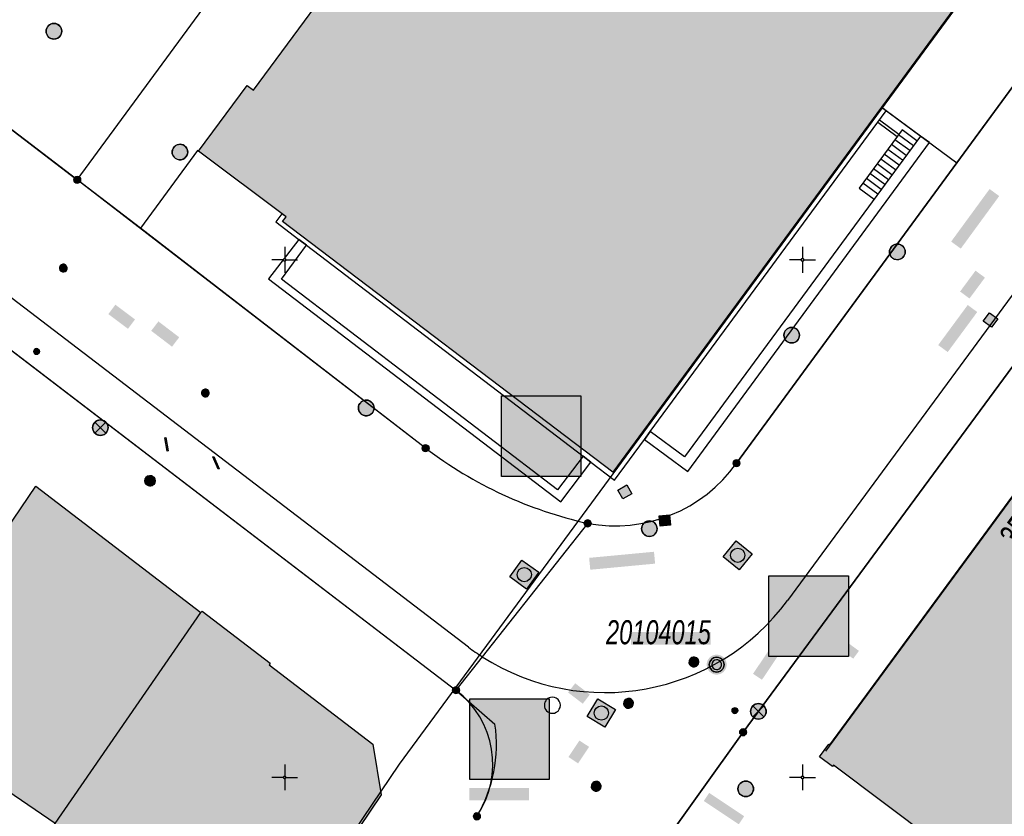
# Model space of a CAD drawing. Header units: metres. Extents: x 2695560 to 2696939, y 1260491 to 1262050.
# Tile 657 of 1005: x 2696263 to 2696311, y 1261148 to 1261186. Entities that reach past the tile are written whole.
import ezdxf

# ---------------------------------------------------------------- set-up
doc = ezdxf.new("R2010")
doc.units = ezdxf.units.M
doc.linetypes.add('AUSGEZOGEN', pattern=[0])
for name, color, linetype in [('XR$1$AV_Flächen (EO)', 7, 'AUSGEZOGEN'), ('XR$1$AV_Gebäudeflächen (BB)', 7, 'AUSGEZOGEN'), ('XR$1$AV_Grenzpunkte', 7, 'AUSGEZOGEN'), ('XR$1$AV_Haus-Nr.', 7, 'AUSGEZOGEN'), ('XR$1$AV_Koordinatennetzpunkte', 7, 'AUSGEZOGEN'), ('XR$1$AV_Lagefixpunkt-Nr.', 7, 'AUSGEZOGEN'), ('XR$1$AV_Lagefixpunkte', 7, 'AUSGEZOGEN'), ('XR$1$AV_Linien (BB)', 7, 'AUSGEZOGEN'), ('XR$1$AV_Linien (EO)', 7, 'AUSGEZOGEN'), ('XR$1$AW_LK_Einlaufschacht alt', 24, 'AUSGEZOGEN'), ('XR$1$AW_LK_Schachtdeckel', 24, 'AUSGEZOGEN'), ('XR$1$EW_LK_Knoten', 1, 'AUSGEZOGEN'), ('XR$1$FM_LK_SW_TRASSEKNOTEN', 94, 'AUSGEZOGEN'), ('XR$1$GA_LK_Rohrleitungsteil', 32, 'AUSGEZOGEN'), ('XR$1$GA_LK_Siphon', 32, 'AUSGEZOGEN'), ('XR$1$Liegenschaftsgrenzen', 7, 'AUSGEZOGEN'), ('XR$1$PFAV', 255, 'AUSGEZOGEN'), ('XR$1$PFAW', 255, 'AUSGEZOGEN'), ('XR$1$PFEW', 255, 'AUSGEZOGEN'), ('XR$1$PFGA', 255, 'AUSGEZOGEN'), ('XR$1$PFWA', 255, 'AUSGEZOGEN'), ('XR$1$RAEW', 8, 'AUSGEZOGEN'), ('XR$1$RP_Abstandslinie', 7, 'AUSGEZOGEN'), ('XR$1$WA_LK_Absperrarmatur', 171, 'AUSGEZOGEN'), ('XR$1$WA_LK_Rohrleitungsteil', 171, 'AUSGEZOGEN')]:
    doc.layers.add(name, color=color, linetype=linetype)
doc.styles.add('ARIAL', font='arial.ttf')

# ---------------------------------------------------------------- blocks, each defined once
blk = doc.blocks.new('COMPLEXOBJECT_510')
at = {"layer": 'XR$1$AV_Linien (BB)', "color": 7, "linetype": 'AUSGEZOGEN', "transparency": 33554687}
blk.add_lwpolyline([(6283.87, 11156.289), (6260.124, 11174.437), (6241.169, 11188.977), (6193.445, 11225.497), (6126.748, 11276.454), (6092.196, 11302.85), (6070.226, 11319.625)], dxfattribs=at)
blk.add_arc((6290.811, 11165.581), 11.598, 233.2401, 237.2809, dxfattribs=at)
blk = doc.blocks.new('COMPLEXOBJECT_516')
at = {"layer": 'XR$1$AV_Linien (BB)', "color": 7, "linetype": 'AUSGEZOGEN', "transparency": 33554687}
blk.add_line((6281.805, 11165.899), (6268.038, 11176.526), dxfattribs=at)
blk.add_arc((6294.11, 11182.171), 20.401, 232.9039, 257.3063, dxfattribs=at)
blk = doc.blocks.new('COMPLEXOBJECT_1406')
at = {"layer": 'XR$1$Liegenschaftsgrenzen', "color": 7, "linetype": 'AUSGEZOGEN', "transparency": 33554687}
blk.add_line((6281.805, 11165.899), (6264.988, 11178.859), dxfattribs=at)
blk.add_arc((6294.11, 11182.171), 20.401, 232.9039, 257.3063, dxfattribs=at)
blk = doc.blocks.new('BWAV1')
at = {"layer": 'XR$1$PFAV', "transparency": 33554687}
blk.add_hatch(color=7, dxfattribs=at).paths.add_polyline_path([(0.67, 0), (0.656, 0.135), (0.616, 0.264), (0.55, 0.383), (0.462, 0.486), (0.354, 0.569), (0.233, 0.628), (0.101, 0.662), (-0.034, 0.669), (-0.168, 0.649), (-0.295, 0.602), (-0.41, 0.53), (-0.508, 0.436), (-0.586, 0.325), (-0.639, 0.201), (-0.667, 0.068), (-0.667, -0.068), (-0.639, -0.201), (-0.586, -0.325), (-0.508, -0.436), (-0.41, -0.53), (-0.295, -0.602), (-0.168, -0.649), (-0.034, -0.669), (0.101, -0.662), (0.233, -0.628), (0.354, -0.569), (0.462, -0.486), (0.55, -0.383), (0.616, -0.264), (0.656, -0.135)])
at = {"color": 7, "transparency": 33554687}
for radius, start, end in [(0.5, 91.19481, 268.80519), (0.326, 91.19481, 268.80519), (0.5, 268.80519, 91.19481), (0.326, 268.80519, 91.19481)]:
    blk.add_arc((0, 0), radius, start, end, dxfattribs=at)
at = {"layer": 'XR$1$PFAV', "transparency": 33554687}
blk.add_circle((0, 0), 0.5, dxfattribs=at)
blk = doc.blocks.new('BAV15')
at = {"layer": 'XR$1$PFAV', "transparency": 33554687}
blk.add_hatch(color=7, dxfattribs=at).paths.add_polyline_path([(0.5, 0), (0.49, 0.1), (0.46, 0.2), (0.41, 0.29), (0.34, 0.36), (0.26, 0.42), (0.17, 0.47), (0.08, 0.49), (-0.03, 0.5), (-0.13, 0.48), (-0.22, 0.45), (-0.31, 0.4), (-0.38, 0.33), (-0.44, 0.24), (-0.48, 0.15), (-0.5, 0.05), (-0.5, -0.05), (-0.48, -0.15), (-0.44, -0.24), (-0.38, -0.33), (-0.31, -0.4), (-0.22, -0.45), (-0.13, -0.48), (-0.03, -0.5), (0.08, -0.49), (0.17, -0.47), (0.26, -0.42), (0.34, -0.36), (0.41, -0.29), (0.46, -0.2), (0.49, -0.1)])
at = {"color": 7, "transparency": 33554687}
for start, end in [(90, 270), (270, 90)]:
    blk.add_arc((0, 0), 0.5, start, end, dxfattribs=at)
at = {"layer": 'XR$1$PFAV', "transparency": 33554687}
blk.add_circle((0, 0), 0.5, dxfattribs=at)
blk = doc.blocks.new('BAV2041')
at = {"color": 7, "transparency": 33554687}
for p, q in [((0, 0.5), (0, 0.05)), ((-0.05, 0), (-0.5, 0)), ((0.05, 0), (0.5, 0)), ((0, -0.05), (0, -0.5))]:
    blk.add_line(p, q, dxfattribs=at)
blk.add_circle((0, 0), 0.05, dxfattribs=at)
for start, end in [(90, 270), (270, 90)]:
    blk.add_arc((0, 0), 0.05, start, end, dxfattribs=at)
blk = doc.blocks.new('BAW2089')
at = {"layer": 'XR$1$PFAW', "transparency": 33554687}
blk.add_hatch(color=7, dxfattribs=at).paths.add_polyline_path([(-0.5, 0.5), (-0.5, -0.5), (0.5, -0.5), (0.5, 0.5)])
at = {"transparency": 33554687}
blk.add_lwpolyline([(-0.5, 0.5), (0.5, 0.5), (0.5, -0.5), (-0.5, -0.5), (-0.5, 0.5)], close=True, dxfattribs=at)
at = {"layer": 'XR$1$PFAW', "transparency": 33554687}
blk.add_lwpolyline([(-0.5, 0.5), (0.5, 0.5), (0.5, -0.5), (-0.5, -0.5), (-0.5, 0.5)], close=True, dxfattribs=at)
blk = doc.blocks.new('BAW2082')
at = {"layer": 'XR$1$PFAW', "transparency": 33554687}
blk.add_hatch(color=7, dxfattribs=at).paths.add_polyline_path([(0.509, -0.003), (0.499, 0.098), (0.469, 0.194), (0.42, 0.283), (0.354, 0.359), (0.274, 0.421), (0.183, 0.466), (0.085, 0.491), (-0.016, 0.496), (-0.116, 0.481), (-0.211, 0.446), (-0.297, 0.392), (-0.37, 0.323), (-0.428, 0.24), (-0.468, 0.147), (-0.488, 0.047), (-0.488, -0.054), (-0.468, -0.153), (-0.428, -0.246), (-0.37, -0.329), (-0.297, -0.398), (-0.211, -0.452), (-0.116, -0.487), (-0.016, -0.502), (0.085, -0.497), (0.183, -0.472), (0.274, -0.427), (0.354, -0.366), (0.42, -0.289), (0.469, -0.2), (0.499, -0.104)])
at = {"transparency": 33554687}
for start, end in [(91.19481, 268.80519), (268.80519, 91.19481)]:
    blk.add_arc((0.01, 0), 0.5, start, end, dxfattribs=at)
at = {"layer": 'XR$1$PFAW', "transparency": 33554687}
blk.add_circle((0.009, -0.003), 0.5, dxfattribs=at)
blk = doc.blocks.new('BAW2088')
at = {"layer": 'XR$1$PFAW', "transparency": 33554687}
blk.add_hatch(color=253, dxfattribs=at).paths.add_polyline_path([(0.51, 0), (0.5, 0.101), (0.47, 0.197), (0.421, 0.286), (0.355, 0.362), (0.275, 0.424), (0.184, 0.469), (0.086, 0.494), (-0.015, 0.499), (-0.115, 0.484), (-0.21, 0.449), (-0.296, 0.395), (-0.369, 0.326), (-0.427, 0.243), (-0.467, 0.15), (-0.487, 0.051), (-0.487, -0.051), (-0.467, -0.15), (-0.427, -0.243), (-0.369, -0.326), (-0.296, -0.395), (-0.21, -0.449), (-0.115, -0.484), (-0.015, -0.499), (0.086, -0.494), (0.184, -0.469), (0.275, -0.424), (0.355, -0.362), (0.421, -0.286), (0.47, -0.197), (0.5, -0.101)])
at = {"transparency": 33554687}
for start, end in [(91.19481, 268.80519), (268.80519, 91.19481)]:
    blk.add_arc((0.01, 0), 0.5, start, end, dxfattribs=at)
at = {"layer": 'XR$1$PFAW', "transparency": 33554687}
blk.add_circle((0.01, 0), 0.5, dxfattribs=at)
blk = doc.blocks.new('BAW2087')
at = {"lineweight": 25, "true_color": 0x000000, "transparency": 33554687}
h = blk.add_hatch(color=18, dxfattribs=at)
h.paths.add_polyline_path([(-0.5, 0.5), (-0.5, -0.5), (0.5, -0.5), (0.5, 0.5)])
h.paths.add_polyline_path([(0.337, -0.069), (0.316, -0.136), (0.282, -0.196), (0.237, -0.249), (0.182, -0.292), (0.119, -0.322), (0.052, -0.34), (-0.017, -0.343), (-0.086, -0.333), (-0.151, -0.309), (-0.21, -0.272), (-0.261, -0.224), (-0.301, -0.167), (-0.328, -0.103), (-0.342, -0.035), (-0.342, 0.035), (-0.328, 0.103), (-0.301, 0.167), (-0.261, 0.224), (-0.21, 0.272), (-0.151, 0.309), (-0.086, 0.333), (-0.017, 0.343), (0.052, 0.34), (0.119, 0.322), (0.182, 0.292), (0.237, 0.249), (0.282, 0.196), (0.316, 0.136), (0.337, 0.069), (0.344, 0)], flags=16)
at = {"layer": 'XR$1$PFAW', "lineweight": 25, "transparency": 33554687}
blk.add_hatch(color=7, dxfattribs=at).paths.add_polyline_path([(0.344, 0), (0.337, 0.069), (0.316, 0.136), (0.282, 0.196), (0.237, 0.249), (0.182, 0.292), (0.119, 0.322), (0.052, 0.34), (-0.017, 0.343), (-0.086, 0.333), (-0.151, 0.309), (-0.21, 0.272), (-0.261, 0.224), (-0.301, 0.167), (-0.328, 0.103), (-0.342, 0.035), (-0.342, -0.035), (-0.328, -0.103), (-0.301, -0.167), (-0.261, -0.224), (-0.21, -0.272), (-0.151, -0.309), (-0.086, -0.333), (-0.017, -0.343), (0.052, -0.34), (0.119, -0.322), (0.182, -0.292), (0.237, -0.249), (0.282, -0.196), (0.316, -0.136), (0.337, -0.069)])
at = {"lineweight": 25, "transparency": 33554687}
for p, q in [((-0.5, 0.5, 0.993), (0.5, 0.5, 0.993)), ((-0.5, -0.5, 0.993), (-0.5, 0.5, 0.993)), ((0.5, 0.5, 0.993), (0.5, -0.5, 0.993)), ((0.5, -0.5, 0.993), (-0.5, -0.5, 0.993))]:
    blk.add_line(p, q, dxfattribs=at)
blk.add_circle((0, 0), 0.344, dxfattribs=at)
at = {"layer": 'XR$1$PFAW', "lineweight": 25, "transparency": 33554687}
blk.add_line((-0.5, 0.5), (0.5, 0.5), dxfattribs=at)
at = {"layer": 'XR$1$PFAW', "color": 31, "lineweight": 25, "transparency": 33554687}
for p, q in [((-0.5, -0.5), (-0.5, 0.5)), ((0.5, 0.5), (0.5, -0.5)), ((0.5, -0.5), (-0.5, -0.5))]:
    blk.add_line(p, q, dxfattribs=at)
at = {"layer": 'XR$1$PFAW', "lineweight": 25, "transparency": 33554687}
blk.add_circle((0, 0), 0.344, dxfattribs=at)
blk = doc.blocks.new('BWA2013')
at = {"true_color": 0x000000, "transparency": 33554687}
blk.add_hatch(color=18, dxfattribs=at).paths.add_polyline_path([(-0.291, -0.409), (0.352, 0.357), (0.291, 0.409), (-0.352, -0.357)])
at = {"transparency": 33554687}
blk.add_lwpolyline([(-0.291, -0.409), (-0.352, -0.357), (0.291, 0.409), (0.352, 0.357), (-0.291, -0.409)], close=True, dxfattribs=at)
blk = doc.blocks.new('BWA965')
at = {"layer": 'XR$1$PFWA', "transparency": 33554687}
blk.add_hatch(color=7, dxfattribs=at).paths.add_polyline_path([(0, 0.5), (-0.051, 0.497), (-0.101, 0.49), (-0.15, 0.477), (-0.197, 0.459), (-0.243, 0.437), (-0.286, 0.41), (-0.326, 0.379), (-0.362, 0.344), (-0.395, 0.306), (-0.424, 0.264), (-0.449, 0.22), (-0.469, 0.174), (-0.484, 0.125), (-0.494, 0.076), (-0.499, 0.025), (-0.499, -0.025), (-0.494, -0.076), (-0.484, -0.125), (-0.469, -0.174), (-0.449, -0.22), (-0.424, -0.264), (-0.395, -0.306), (-0.362, -0.344), (-0.326, -0.379), (-0.286, -0.41), (-0.243, -0.437), (-0.197, -0.459), (-0.15, -0.477), (-0.101, -0.49), (-0.051, -0.497), (0, -0.5), (0.051, -0.497), (0.101, -0.49), (0.15, -0.477), (0.197, -0.459), (0.243, -0.437), (0.286, -0.41), (0.326, -0.379), (0.362, -0.344), (0.395, -0.306), (0.424, -0.264), (0.449, -0.22), (0.469, -0.174), (0.484, -0.125), (0.494, -0.076), (0.499, -0.025), (0.499, 0.025), (0.494, 0.076), (0.484, 0.125), (0.469, 0.174), (0.449, 0.22), (0.424, 0.264), (0.395, 0.306), (0.362, 0.344), (0.326, 0.379), (0.286, 0.41), (0.243, 0.437), (0.197, 0.459), (0.15, 0.477), (0.101, 0.49), (0.051, 0.497)])
at = {"transparency": 33554687}
blk.add_line((0, 0.5), (0, -0.5), dxfattribs=at)
for start, end in [(90, 270), (270, 90)]:
    blk.add_arc((0, 0), 0.5, start, end, dxfattribs=at)
blk = doc.blocks.new('BGA2013')
at = {"transparency": 33554687}
blk.add_hatch(color=36, dxfattribs=at).paths.add_polyline_path([(-0.291, -0.409), (0.352, 0.357), (0.291, 0.409), (-0.352, -0.357)])
at = {"color": 32, "transparency": 33554687}
blk.add_lwpolyline([(-0.291, -0.409), (-0.352, -0.357), (0.291, 0.409), (0.352, 0.357), (-0.291, -0.409)], close=True, dxfattribs=at)
blk = doc.blocks.new('BGA15')
at = {"layer": 'XR$1$PFGA', "transparency": 33554687}
blk.add_hatch(color=7, dxfattribs=at).paths.add_polyline_path([(0.5, 0), (0.49, 0.101), (0.459, 0.197), (0.41, 0.286), (0.344, 0.362), (0.264, 0.424), (0.174, 0.469), (0.076, 0.494), (-0.025, 0.499), (-0.125, 0.484), (-0.22, 0.449), (-0.306, 0.395), (-0.379, 0.326), (-0.437, 0.243), (-0.477, 0.15), (-0.497, 0.051), (-0.497, -0.051), (-0.477, -0.15), (-0.437, -0.243), (-0.379, -0.326), (-0.306, -0.395), (-0.22, -0.449), (-0.125, -0.484), (-0.025, -0.499), (0.076, -0.494), (0.174, -0.469), (0.264, -0.424), (0.344, -0.362), (0.41, -0.286), (0.459, -0.197), (0.49, -0.101)])
at = {"color": 32, "transparency": 33554687}
for start, end in [(91.19481, 268.80519), (268.80519, 91.19481)]:
    blk.add_arc((0, 0), 0.5, start, end, dxfattribs=at)
at = {"layer": 'XR$1$PFGA', "transparency": 33554687}
blk.add_circle((0, 0), 0.5, dxfattribs=at)
blk = doc.blocks.new('BEWLP2549_S')
at = {"layer": 'XR$1$PFEW', "transparency": 33554687}
blk.add_hatch(color=7, dxfattribs=at).paths.add_polyline_path([(0.5, 0), (0.49, 0.101), (0.459, 0.197), (0.41, 0.286), (0.344, 0.362), (0.264, 0.424), (0.174, 0.469), (0.076, 0.494), (-0.025, 0.499), (-0.125, 0.484), (-0.22, 0.449), (-0.306, 0.395), (-0.379, 0.326), (-0.437, 0.243), (-0.477, 0.15), (-0.497, 0.051), (-0.497, -0.051), (-0.477, -0.15), (-0.437, -0.243), (-0.379, -0.326), (-0.306, -0.395), (-0.22, -0.449), (-0.125, -0.484), (-0.025, -0.499), (0.076, -0.494), (0.174, -0.469), (0.264, -0.424), (0.344, -0.362), (0.41, -0.286), (0.459, -0.197), (0.49, -0.101)])
at = {"color": 1, "transparency": 33554687}
for p, q in [((0.354, -0.354), (-0.354, 0.354)), ((-0.354, -0.354), (0.354, 0.354))]:
    blk.add_line(p, q, dxfattribs=at)
for start, end in [(91.38095, 268.61905), (268.61905, 91.38095)]:
    blk.add_arc((0, 0), 0.5, start, end, dxfattribs=at)
at = {"layer": 'XR$1$PFEW', "transparency": 33554687}
blk.add_circle((0, 0), 0.5, dxfattribs=at)
blk = doc.blocks.new('BEW957')
at = {"layer": 'XR$1$RAEW', "transparency": 33554687}
blk.add_hatch(color=1, dxfattribs=at).paths.add_polyline_path([(-0.5, 0), (-0.5, -0.05), (-0.49, -0.1), (-0.48, -0.15), (-0.46, -0.2), (-0.44, -0.24), (-0.41, -0.29), (-0.38, -0.33), (-0.34, -0.36), (-0.31, -0.4), (-0.26, -0.42), (-0.22, -0.45), (-0.17, -0.47), (-0.13, -0.48), (-0.08, -0.49), (-0.03, -0.5), (0.03, -0.5), (0.08, -0.49), (0.13, -0.48), (0.17, -0.47), (0.22, -0.45), (0.26, -0.42), (0.31, -0.4), (0.34, -0.36), (0.38, -0.33), (0.41, -0.29), (0.44, -0.24), (0.46, -0.2), (0.48, -0.15), (0.49, -0.1), (0.5, -0.05), (0.5, 0), (0.5, 0.05), (0.49, 0.1), (0.48, 0.15), (0.46, 0.2), (0.44, 0.24), (0.41, 0.29), (0.38, 0.33), (0.34, 0.36), (0.31, 0.4), (0.26, 0.42), (0.22, 0.45), (0.17, 0.47), (0.13, 0.48), (0.08, 0.49), (0.03, 0.5), (-0.03, 0.5), (-0.08, 0.49), (-0.13, 0.48), (-0.17, 0.47), (-0.22, 0.45), (-0.26, 0.42), (-0.31, 0.4), (-0.34, 0.36), (-0.38, 0.33), (-0.41, 0.29), (-0.44, 0.24), (-0.46, 0.2), (-0.48, 0.15), (-0.49, 0.1), (-0.5, 0.05)])
at = {"color": 1, "transparency": 33554687}
for start, end in [(90, 180), (180, 270), (0, 90), (270, 0)]:
    blk.add_arc((0, 0), 0.5, start, end, dxfattribs=at)
at = {"layer": 'XR$1$RAEW', "color": 1, "transparency": 33554687}
blk.add_circle((0, 0), 0.5, dxfattribs=at)
blk = doc.blocks.new('BWFM16')
at = {"color": 94, "transparency": 33554687}
for start, end in [(91.19481, 268.80519), (268.80519, 91.19481)]:
    blk.add_arc((0.01, 0), 0.5, start, end, dxfattribs=at)

msp = doc.modelspace()

# ---------------------------------------------------------------- hatches: boundary and pattern name
at = {"transparency": 33554687}
for points in [[(2696308.145, 1261175.688), (2696308.61, 1261175.348), (2696310.465, 1261177.886), (2696310, 1261178.226)], [(2696308.576, 1261173.275), (2696309.031, 1261172.939), (2696309.776, 1261173.947), (2696309.321, 1261174.283)], [(2696267.798, 1261172.639), (2696267.458, 1261172.186), (2696268.406, 1261171.475), (2696268.746, 1261171.928)], [(2696307.52, 1261170.69), (2696307.979, 1261170.352), (2696309.404, 1261172.286), (2696308.945, 1261172.624)], [(2696269.874, 1261171.832), (2696269.528, 1261171.378), (2696270.532, 1261170.612), (2696270.878, 1261171.066)], [(2696286.433, 1261168.24), (2696286.433, 1261164.339), (2696290.273, 1261164.339), (2696290.273, 1261168.24)], [(2696290.669, 1261160.413), (2696290.723, 1261159.839), (2696293.853, 1261160.133), (2696293.799, 1261160.707)], [(2696299.346, 1261159.546), (2696299.346, 1261155.644), (2696303.187, 1261155.644), (2696303.187, 1261159.546)], [(2696292.694, 1261156.826), (2696292.694, 1261156.223), (2696296.541, 1261156.223), (2696296.541, 1261156.826)], [(2696302.057, 1261157.122), (2696301.781, 1261156.746), (2696303.417, 1261155.543), (2696303.693, 1261155.919)], [(2696298.581, 1261154.812), (2696299.012, 1261154.524), (2696299.949, 1261155.926), (2696299.518, 1261156.214)], [(2696289.994, 1261154.354), (2696289.654, 1261153.91), (2696290.362, 1261153.368), (2696290.702, 1261153.812)], [(2696284.901, 1261153.606), (2696284.901, 1261149.705), (2696288.743, 1261149.705), (2696288.743, 1261153.606)], [(2696289.67, 1261150.797), (2696290.136, 1261150.487), (2696290.666, 1261151.283), (2696290.2, 1261151.593)], [(2696284.882, 1261149.295), (2696284.882, 1261148.709), (2696287.758, 1261148.709), (2696287.758, 1261149.295)], [(2696296.461, 1261149.06), (2696296.203, 1261148.672), (2696297.892, 1261147.546), (2696298.151, 1261147.933)]]:
    msp.add_hatch(color=7, dxfattribs=at).paths.add_polyline_path(points)
at = {"layer": 'XR$1$AV_Gebäudeflächen (BB)', "true_color": 0xd2d2d2, "transparency": 33554687}
for points in [[(2696287.738, 1261192.771), (2696286.128, 1261193.956), (2696284.717, 1261192.039), (2696286.33, 1261190.852), (2696283.845, 1261187.465), (2696279.894, 1261190.364), (2696274.471, 1261182.999), (2696274.156, 1261183.23), (2696271.816, 1261180.052), (2696276.039, 1261176.881), (2696275.871, 1261176.657), (2696291.815, 1261164.548), (2696304.776, 1261182.174), (2696317.062, 1261198.882), (2696373.966, 1261276.681), (2696356.994, 1261289.108), (2696340.904, 1261267.13), (2696334.604, 1261258.547), (2696338.73, 1261255.544), (2696304.177, 1261208.308), (2696300.842, 1261210.631)], [(2696329.099, 1261164.842), (2696318.116, 1261172.926), (2696317.326, 1261171.85), (2696316.392, 1261170.579), (2696302.281, 1261151.379), (2696302.241, 1261151.409), (2696301.797, 1261150.805), (2696302.417, 1261150.339), (2696302.465, 1261150.403), (2696312.128, 1261143.147), (2696312.08, 1261143.083), (2696312.716, 1261142.605), (2696321.93, 1261155.111)], [(2696275.253, 1261140.989), (2696280.632, 1261148.972), (2696280.225, 1261151.412), (2696275.223, 1261155.244), (2696275.272, 1261155.329), (2696271.984, 1261157.846), (2696271.926, 1261157.77), (2696263.953, 1261163.878), (2696256.707, 1261153.174), (2696264.896, 1261147.58), (2696264.846, 1261147.507), (2696269.098, 1261144.607), (2696269.14, 1261144.68), (2696275.03, 1261140.657)]]:
    msp.add_hatch(color=254, dxfattribs=at).paths.add_polyline_path(points)

# ---------------------------------------------------------------- linework, layer by layer
at = {"color": 24, "lineweight": -3, "transparency": 33554687}
for points in [[(2696286.433, 1261168.24), (2696290.273, 1261168.24), (2696290.273, 1261164.339), (2696286.433, 1261164.339), (2696286.433, 1261168.24)], [(2696299.346, 1261159.546), (2696303.187, 1261159.546), (2696303.187, 1261155.644), (2696299.346, 1261155.644), (2696299.346, 1261159.546)], [(2696284.901, 1261153.606), (2696288.743, 1261153.606), (2696288.743, 1261149.705), (2696284.901, 1261149.705), (2696284.901, 1261153.606)]]:
    msp.add_lwpolyline(points, close=True, dxfattribs=at)
at = {"layer": 'XR$1$AV_Flächen (EO)', "color": 7, "linetype": 'AUSGEZOGEN', "transparency": 33554687}
for points in [[(2696304.776, 1261182.174), (2696291.815, 1261164.548), (2696275.871, 1261176.657), (2696276.039, 1261176.881), (2696275.836, 1261177.033), (2696275.545, 1261176.636), (2696276.651, 1261175.795), (2696277.02, 1261175.51), (2696290.379, 1261165.316), (2696290.752, 1261165.031), (2696291.887, 1261164.161), (2696293.334, 1261166.129), (2696293.613, 1261166.508), (2696305.006, 1261182.005), (2696304.776, 1261182.174)], [(2696306.666, 1261180.785), (2696295.272, 1261165.287), (2696293.613, 1261166.508), (2696293.334, 1261166.129), (2696295.429, 1261164.589), (2696307.101, 1261180.465), (2696306.666, 1261180.785)], [(2696290.752, 1261165.031), (2696290.379, 1261165.316), (2696289.141, 1261163.694), (2696275.811, 1261173.87), (2696277.02, 1261175.51), (2696276.651, 1261175.795), (2696275.195, 1261173.887), (2696289.296, 1261163.123), (2696290.752, 1261165.031)]]:
    msp.add_lwpolyline(points, close=True, dxfattribs=at)
at = {"layer": 'XR$1$AV_Linien (BB)', "color": 7, "linetype": 'AUSGEZOGEN', "transparency": 33554687}
for p, q in [((2696317.062, 1261198.882), (2696304.776, 1261182.174)), ((2696304.776, 1261182.174), (2696308.42, 1261179.495)), ((2696297.783, 1261164.987), (2696308.42, 1261179.495)), ((2696284.24, 1261154.02), (2696286.122, 1261152.381))]:
    msp.add_line(p, q, dxfattribs=at)
for points in [[(2696425.783, 1261329.004), (2696420.015, 1261321.139), (2696397.76, 1261290.932), (2696370.975, 1261254.535), (2696334.411, 1261204.816), (2696316.064, 1261179.862), (2696300.251, 1261158.357)], [(2696269.008, 1261176.336), (2696243.37, 1261195.95), (2696229.69, 1261206.34), (2696199.34, 1261229.56), (2696155.24, 1261263.25), (2696111.08, 1261296.95), (2696073.42, 1261325.66)], [(2696308.42, 1261179.495), (2696328.99, 1261207.55), (2696360.83, 1261250.81), (2696393.03, 1261294.5), (2696410.89, 1261318.85)], [(2696294.152, 1261146.459), (2696298.1, 1261151.99), (2696335.36, 1261202.6), (2696363.116, 1261240.323), (2696367.47, 1261246.24), (2696377.756, 1261260.233)], [(2696271.816, 1261180.052), (2696274.156, 1261183.23), (2696274.471, 1261182.999), (2696279.894, 1261190.364)], [(2696243.153, 1261185.438), (2696261.11, 1261171.7), (2696284.24, 1261154.02)], [(2696304.776, 1261182.174), (2696291.815, 1261164.548), (2696275.871, 1261176.657)], [(2696271.816, 1261180.052), (2696271.768, 1261180.088), (2696269.008, 1261176.336)], [(2696275.871, 1261176.657), (2696276.039, 1261176.881), (2696271.816, 1261180.052)], [(2696329.099, 1261164.842), (2696321.93, 1261155.111), (2696312.716, 1261142.605), (2696312.08, 1261143.083), (2696312.128, 1261143.147), (2696302.465, 1261150.403), (2696302.417, 1261150.339), (2696301.797, 1261150.805), (2696302.241, 1261151.409), (2696302.281, 1261151.379), (2696316.392, 1261170.579), (2696317.326, 1261171.85), (2696318.116, 1261172.926)], [(2696256.707, 1261153.174), (2696263.953, 1261163.878), (2696271.926, 1261157.77), (2696271.984, 1261157.846), (2696275.272, 1261155.329), (2696275.223, 1261155.244), (2696280.225, 1261151.412), (2696280.632, 1261148.972), (2696275.253, 1261140.989)], [(2696275.253, 1261140.989), (2696275.03, 1261140.657), (2696269.14, 1261144.68), (2696269.098, 1261144.607), (2696264.846, 1261147.507), (2696264.896, 1261147.58), (2696256.707, 1261153.174)]]:
    msp.add_lwpolyline(points, dxfattribs=at)
for centre, radius, start, end in [((2696291.915, 1261169.155), 7.198, 259.4507, 324.6133), ((2696291.422, 1261164.89), 10.983, 237.4416, 323.5004), ((2696279.393, 1261151.388), 6.802, 329.4393, 8.3918)]:
    msp.add_arc(centre, radius, start, end, dxfattribs=at)
at = {"layer": 'XR$1$AV_Linien (EO)', "color": 7, "linetype": 'AUSGEZOGEN', "transparency": 33554687}
for p, q in [((2696306.666, 1261180.785), (2696305.006, 1261182.005)), ((2696304.68, 1261181.562), (2696305.623, 1261180.869)), ((2696304.603, 1261181.457), (2696305.546, 1261180.764)), ((2696306.493, 1261180.55), (2696305.776, 1261181.078)), ((2696306.149, 1261180.082), (2696305.432, 1261180.609)), ((2696306.321, 1261180.316), (2696305.604, 1261180.843)), ((2696305.804, 1261179.613), (2696305.087, 1261180.141)), ((2696305.977, 1261179.848), (2696305.26, 1261180.375)), ((2696305.46, 1261179.145), (2696304.743, 1261179.672)), ((2696305.632, 1261179.379), (2696304.915, 1261179.906)), ((2696305.116, 1261178.676), (2696304.398, 1261179.204)), ((2696305.288, 1261178.911), (2696304.571, 1261179.438)), ((2696304.771, 1261178.208), (2696304.054, 1261178.735)), ((2696304.943, 1261178.442), (2696304.226, 1261178.969)), ((2696304.599, 1261177.974), (2696303.882, 1261178.501)), ((2696264.896, 1261147.58), (2696271.926, 1261157.77))]:
    msp.add_line(p, q, dxfattribs=at)
msp.add_lwpolyline([(2696305.776, 1261181.078), (2696303.71, 1261178.267), (2696304.427, 1261177.739)], dxfattribs=at)
at = {"layer": 'XR$1$Liegenschaftsgrenzen', "color": 7, "linetype": 'AUSGEZOGEN', "transparency": 33554687}
for p, q in [((2696265.958, 1261178.669), (2696293.427, 1261216.14)), ((2696243.089, 1261196.163), (2696265.958, 1261178.669)), ((2696261.11, 1261171.7), (2696284.24, 1261154.02)), ((2696290.597, 1261162.079), (2696284.24, 1261154.02))]:
    msp.add_line(p, q, dxfattribs=at)
for points in [[(2696380.131, 1261276.998), (2696360.83, 1261250.81), (2696328.99, 1261207.55), (2696297.783, 1261164.987)], [(2696363.116, 1261240.323), (2696335.36, 1261202.6), (2696298.1, 1261151.99), (2696289.55, 1261140.01)]]:
    msp.add_lwpolyline(points, dxfattribs=at)
for centre, radius, start, end in [((2696291.915, 1261169.155), 7.198, 259.4507, 324.6133), ((2696281.515, 1261150.439), 4.5, 326.1087, 52.7244)]:
    msp.add_arc(centre, radius, start, end, dxfattribs=at)
at = {"layer": 'XR$1$RP_Abstandslinie', "color": 7, "linetype": 'AUSGEZOGEN', "transparency": 33554687}
msp.add_line((2696281.52, 1261150.45), (2696291.826, 1261164.47), dxfattribs=at)
for points in [[(2696192.44, 1261218.59), (2696154.56, 1261174.39), (2696186.58, 1261152.53), (2696219.62, 1261129.98), (2696252.53, 1261107.52), (2696281.52, 1261150.45)], [(2696291.826, 1261164.47), (2696311.24, 1261190.88), (2696325.49, 1261210.27)], [(2696338.287, 1261200.325), (2696324.29, 1261181.29), (2696302.08, 1261151.07)]]:
    msp.add_lwpolyline(points, dxfattribs=at)

# ---------------------------------------------------------------- block references
at = {"layer": 'XR$1$AV_Grenzpunkte', "color": 7, "linetype": 'AUSGEZOGEN', "lineweight": -3, "transparency": 33554687, "xscale": 0.3249999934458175, "yscale": 0.3249999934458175}
for p in [(2696265.958, 1261178.669), (2696282.775, 1261165.709), (2696297.783, 1261164.987), (2696290.597, 1261162.079), (2696284.24, 1261154.02), (2696298.1, 1261151.99), (2696285.25, 1261147.93)]:
    msp.add_blockref('BAV15', p, dxfattribs=at)
at = {"layer": 'XR$1$AV_Koordinatennetzpunkte', "color": 7, "linetype": 'AUSGEZOGEN', "lineweight": -3, "transparency": 33554687, "xscale": 1.25, "yscale": 1.25}
for p in [(2696275.97, 1261174.81), (2696300.97, 1261174.81), (2696275.97, 1261149.81), (2696300.97, 1261149.81)]:
    msp.add_blockref('BAV2041', p, dxfattribs=at)
at = {"layer": 'XR$1$AV_Lagefixpunkte', "color": 7, "linetype": 'AUSGEZOGEN', "lineweight": -3, "transparency": 33554687, "xscale": 0.7199999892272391, "yscale": 0.7199999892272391}
msp.add_blockref('BWAV1', (2696296.825, 1261155.256, 438.219), dxfattribs=at)
at = {"layer": 'XR$1$AV_Linien (BB)', "color": 7, "linetype": 'AUSGEZOGEN', "lineweight": -3, "transparency": 33554687}
for name in ['COMPLEXOBJECT_510', 'COMPLEXOBJECT_516']:
    msp.add_blockref(name, (2690000.97, 1249999.81), dxfattribs=at)
at = {"layer": 'XR$1$AW_LK_Einlaufschacht alt', "color": 24, "linetype": 'AUSGEZOGEN', "lineweight": -3, "transparency": 33554687}
for p, xscale, yscale, rotation in [((2696310.044, 1261171.898), 0.500000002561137, 0.5000000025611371, 233.491935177), ((2696294.325, 1261162.219), 0.5000000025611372, 0.5000000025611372, 6.383629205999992)]:
    msp.add_blockref('BAW2089', p, dxfattribs=dict(at, xscale=xscale, yscale=yscale, rotation=rotation))
at = {"layer": 'XR$1$AW_LK_Schachtdeckel', "color": 24, "linetype": 'AUSGEZOGEN', "lineweight": -3, "transparency": 33554687}
for name, p, xscale, yscale in [('BAW2088', (2696264.822, 1261185.847), 0.7578193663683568, 0.7578193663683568), ('BAW2082', (2696300.439, 1261171.167), 0.7499999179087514, 0.7499999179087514), ('BAW2082', (2696293.568, 1261161.821), 0.7499999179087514, 0.7499999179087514), ('BAW2082', (2696298.222, 1261149.258), 0.7499999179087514, 0.7499999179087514)]:
    msp.add_blockref(name, p, dxfattribs=dict(at, xscale=xscale, yscale=yscale))
for name, p, xscale, yscale, rotation in [('BAW2082', (2696270.909, 1261180.016), 0.7499999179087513, 0.7499999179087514, 324.0408179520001), ('BAW2088', (2696305.552, 1261175.198), 0.7578193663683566, 0.7578193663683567, 233.977484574), ('BAW2088', (2696279.901, 1261167.658), 0.7578193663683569, 0.7578193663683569, 322.115087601), ('BAW2089', (2696292.393, 1261163.599), 0.500000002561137, 0.5000000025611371, 300.156537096)]:
    msp.add_blockref(name, p, dxfattribs=dict(at, xscale=xscale, yscale=yscale, rotation=rotation))
for p, rotation in [((2696297.841, 1261160.537), 321.2178344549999), ((2696287.537, 1261159.603), 324.151302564), ((2696291.258, 1261152.915), 328.618503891)]:
    msp.add_blockref('BAW2087', p, dxfattribs=dict(at, rotation=rotation))
at = {"layer": 'XR$1$EW_LK_Knoten', "color": 1, "linetype": 'AUSGEZOGEN', "lineweight": -3, "transparency": 33554687}
for name, p, xscale, yscale in [('BEW957', (2696263.995, 1261170.381), 0.2749999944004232, 0.2749999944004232), ('BEWLP2549_S', (2696267.072, 1261166.702), 0.749999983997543, 0.749999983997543), ('BEW957', (2696297.705, 1261153.034), 0.2749999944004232, 0.2749999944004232), ('BEWLP2549_S', (2696298.841, 1261152.997), 0.749999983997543, 0.749999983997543)]:
    msp.add_blockref(name, p, dxfattribs=dict(at, xscale=xscale, yscale=yscale))
at = {"layer": 'XR$1$FM_LK_SW_TRASSEKNOTEN', "color": 94, "linetype": 'AUSGEZOGEN', "lineweight": -3, "transparency": 33554687, "xscale": 0.7769024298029, "yscale": 0.7769024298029}
msp.add_blockref('BWFM16', (2696288.886, 1261153.294), dxfattribs=at)
at = {"layer": 'XR$1$GA_LK_Rohrleitungsteil', "color": 32, "linetype": 'AUSGEZOGEN', "lineweight": -3, "transparency": 33554687, "xscale": 0.6499999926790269, "yscale": 0.6499999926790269, "rotation": 63.52829999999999}
msp.add_blockref('BGA2013', (2696272.656, 1261165.006), dxfattribs=at)
at = {"layer": 'XR$1$GA_LK_Siphon', "color": 32, "linetype": 'AUSGEZOGEN', "lineweight": -3, "transparency": 33554687, "xscale": 0.4999999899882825, "yscale": 0.4999999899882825, "rotation": 232.8984}
msp.add_blockref('BGA15', (2696269.471, 1261164.134), dxfattribs=at)
at = {"layer": 'XR$1$Liegenschaftsgrenzen', "color": 7, "linetype": 'AUSGEZOGEN', "lineweight": -3, "transparency": 33554687}
msp.add_blockref('COMPLEXOBJECT_1406', (2690000.97, 1249999.81), dxfattribs=at)
at = {"layer": 'XR$1$WA_LK_Absperrarmatur', "color": 171, "linetype": 'AUSGEZOGEN', "lineweight": -3, "transparency": 33554687}
for p, xscale, yscale, rotation in [((2696265.283, 1261174.408), 0.3749999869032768, 0.3749999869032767, 53.24594585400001), ((2696272.144, 1261168.372), 0.3749999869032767, 0.3749999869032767, 54.344482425), ((2696295.722, 1261155.386), 0.4755282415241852, 0.4755282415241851, 233.5632476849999), ((2696292.568, 1261153.387), 0.4755282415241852, 0.4755282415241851, 142.6818847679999), ((2696291.007, 1261149.382), 0.4755282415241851, 0.475528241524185, 53.830566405)]:
    msp.add_blockref('BWA965', p, dxfattribs=dict(at, xscale=xscale, yscale=yscale, rotation=rotation))
at = {"layer": 'XR$1$WA_LK_Rohrleitungsteil', "color": 171, "linetype": 'AUSGEZOGEN', "lineweight": -3, "transparency": 33554687, "xscale": 0.6499999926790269, "yscale": 0.6499999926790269, "rotation": 230.31358308}
msp.add_blockref('BWA2013', (2696270.262, 1261165.894), dxfattribs=at)

# ---------------------------------------------------------------- texts
at = {"layer": 'XR$1$AV_Haus-Nr.', "color": 7, "transparency": 33554687, "insert": (2696310.778, 1261162.038), "char_height": 1.1621, "width": 1.68109, "attachment_point": 2, "rotation": 53.6868, "style": 'ARIAL'}
msp.add_mtext('\\W0.70;35', dxfattribs=at)
at = {"layer": 'XR$1$AV_Lagefixpunkt-Nr.', "color": 7, "transparency": 33554687, "insert": (2696296.541, 1261156.223), "char_height": 1.1621, "width": 5.49745, "attachment_point": 9, "style": 'ARIAL'}
msp.add_mtext('\\A1;{\\fArial|i1|b0;\\H1.162102;\\W0.700000;\\C7;20104015}\\P', dxfattribs=at)

doc.saveas('drawing.dxf')
